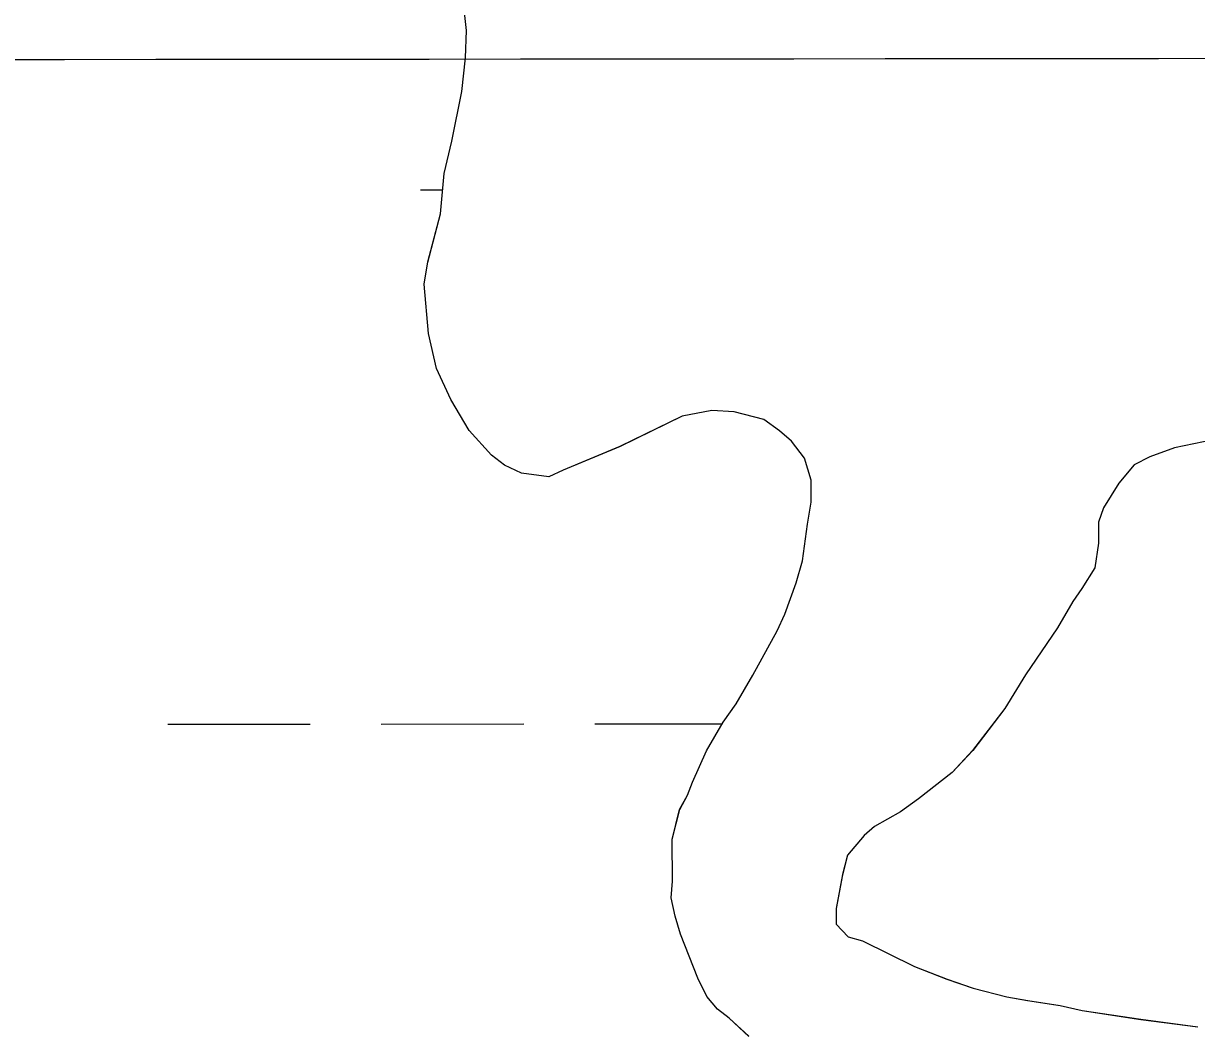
# Model space of a CAD drawing. Extents: x 3279314 to 3317160, y 734079 to 759431.
# Drawn here: x 3314413.6 to 3314677.3, y 745314.7 to 745541.3 of the extents above; entities that cross this region are included whole.
import ezdxf

# ---------------------------------------------------------------- set-up
doc = ezdxf.new("R2010")
doc.units = 0
for name, color, linetype in [('V-GRID-MAJR', 7, 'Continuous'), ('V-SITE-VEGE', 7, 'Continuous'), ('V-WETL-SWMP', 7, 'Continuous')]:
    doc.layers.add(name, color=color, linetype=linetype)

msp = doc.modelspace()

# ---------------------------------------------------------------- linework, layer by layer
at = {"layer": 'V-GRID-MAJR'}
msp.add_spline([(3283456.55, 745517.69), (3286079.77, 745517.97), (3291326.21, 745519.12), (3296572.65, 745521.02), (3301819.08, 745523.7), (3307065.52, 745527.13), (3312311.96, 745531.33), (3314935.18, 745533.71)], degree=3, dxfattribs=at)
at = {"layer": 'V-SITE-VEGE'}
for p, q in [((3314513.18, 745539.71), (3314512.25, 745548.46)), ((3314512.93, 745533.58), (3314513.18, 745539.71)), ((3314512.11, 745525.98), (3314512.93, 745533.58)), ((3314509.85, 745514.88), (3314512.11, 745525.98)), ((3314508.15, 745507.57), (3314509.85, 745514.88)), ((3314507.34, 745498.52), (3314508.15, 745507.57)), ((3314504.49, 745487.69), (3314507.34, 745498.52)), ((3314503.65, 745482.73), (3314504.49, 745487.69)), ((3314504.6, 745471.64), (3314503.65, 745482.73)), ((3314506.41, 745463.77), (3314504.6, 745471.64)), ((3314509.67, 745456.79), (3314506.41, 745463.77)), ((3314513.8, 745449.81), (3314509.67, 745456.79)), ((3314568.36, 745454.28), (3314561.65, 745453.06)), ((3314573.32, 745454.02), (3314568.36, 745454.28)), ((3314580.04, 745452.31), (3314573.32, 745454.02)), ((3314561.65, 745453.06), (3314547.69, 745446.25)), ((3314583.56, 745449.71), (3314580.04, 745452.31)), ((3314518.8, 745444.3), (3314513.8, 745449.81)), ((3314586.21, 745447.39), (3314583.56, 745449.71)), ((3314689.81, 745449.57), (3314672.33, 745445.95)), ((3314547.69, 745446.25), (3314534.88, 745440.91)), ((3314589.15, 745443.62), (3314586.21, 745447.39)), ((3314521.74, 745441.99), (3314518.8, 745444.3)), ((3314590.65, 745438.67), (3314589.15, 745443.62)), ((3314666.79, 745443.87), (3314663.3, 745442.09)), ((3314672.33, 745445.95), (3314666.79, 745443.87)), ((3314525.55, 745440.26), (3314521.74, 745441.99)), ((3314534.88, 745440.91), (3314531.68, 745439.43)), ((3314663.3, 745442.09), (3314659.83, 745437.98)), ((3314531.68, 745439.43), (3314525.55, 745440.26)), ((3314590.68, 745433.71), (3314590.65, 745438.67)), ((3314659.83, 745437.98), (3314656.37, 745432.41)), ((3314589.84, 745428.74), (3314590.68, 745433.71)), ((3314656.37, 745432.41), (3314655.22, 745429.19)), ((3314588.73, 745420.56), (3314589.84, 745428.74)), ((3314655.22, 745429.19), (3314655.25, 745424.52)), ((3314655.25, 745424.52), (3314654.42, 745418.97)), ((3314587.3, 745415.59), (3314588.73, 745420.56)), ((3314654.42, 745418.97), (3314651.53, 745414.28)), ((3314584.73, 745408.56), (3314587.3, 745415.59)), ((3314651.53, 745414.28), (3314649.51, 745411.35)), ((3314649.51, 745411.35), (3314646.04, 745405.48)), ((3314583, 745404.76), (3314584.73, 745408.56)), ((3314577.52, 745394.8), (3314583, 745404.76)), ((3314646.04, 745405.48), (3314638.82, 745394.93)), ((3314573.77, 745388.35), (3314577.52, 745394.8)), ((3314638.82, 745394.93), (3314634.2, 745387.31)), ((3314570.88, 745384.24), (3314573.77, 745388.35)), ((3314634.2, 745387.31), (3314626.97, 745377.91)), ((3314567.13, 745377.79), (3314570.88, 745384.24)), ((3314563.97, 745370.77), (3314567.13, 745377.79)), ((3314626.97, 745377.91), (3314622.33, 745372.92)), ((3314622.33, 745372.92), (3314614.79, 745367.03)), ((3314562.82, 745367.84), (3314563.97, 745370.77)), ((3314561.1, 745364.62), (3314562.82, 745367.84)), ((3314614.79, 745367.03), (3314610.72, 745364.08)), ((3314559.39, 745357.89), (3314561.1, 745364.62)), ((3314610.72, 745364.08), (3314604.9, 745360.83)), ((3314604.9, 745360.83), (3314602.58, 745358.77)), ((3314559.45, 745348.55), (3314559.39, 745357.89)), ((3314602.58, 745358.77), (3314598.82, 745354.37)), ((3314598.82, 745354.37), (3314597.68, 745349.98)), ((3314559.19, 745344.76), (3314559.45, 745348.55)), ((3314597.68, 745349.98), (3314596.27, 745342.39)), ((3314560.09, 745340.68), (3314559.19, 745344.76)), ((3314561.29, 745336.6), (3314560.09, 745340.68)), ((3314596.27, 745342.39), (3314596.3, 745338.88)), ((3314596.3, 745338.88), (3314598.95, 745335.98)), ((3314565.15, 745326.7), (3314561.29, 745336.6)), ((3314598.95, 745335.98), (3314602.16, 745335.13)), ((3314602.16, 745335.13), (3314613.88, 745329.37)), ((3314613.88, 745329.37), (3314621.2, 745326.5)), ((3314567.22, 745322.63), (3314565.15, 745326.7)), ((3314621.2, 745326.5), (3314627.05, 745324.5)), ((3314569.58, 745319.72), (3314567.22, 745322.63)), ((3314627.05, 745324.5), (3314634.65, 745322.51)), ((3314634.65, 745322.51), (3314639.33, 745321.67)), ((3314572.22, 745317.7), (3314569.58, 745319.72)), ((3314639.33, 745321.67), (3314646.63, 745320.55)), ((3314646.63, 745320.55), (3314651.6, 745319.42)), ((3314576.62, 745313.64), (3314572.22, 745317.7)), ((3314651.6, 745319.42), (3314664.75, 745317.46)), ((3314664.75, 745317.46), (3314677.6, 745315.8))]:
    msp.add_line(p, q, dxfattribs=at)
at = {"layer": 'V-WETL-SWMP'}
for p, q in [((3314513.18, 745539.71), (3314512.24, 745548.46)), ((3314513.18, 745539.71), (3314512.24, 745548.46)), ((3314512.93, 745533.58), (3314513.18, 745539.71)), ((3314512.93, 745533.58), (3314513.18, 745539.71)), ((3314512.11, 745525.99), (3314512.93, 745533.58)), ((3314512.11, 745525.99), (3314512.93, 745533.58)), ((3314509.85, 745514.88), (3314512.11, 745525.99)), ((3314509.85, 745514.88), (3314512.11, 745525.99)), ((3314508.15, 745507.57), (3314509.85, 745514.88)), ((3314508.15, 745507.57), (3314509.85, 745514.88)), ((3314507.33, 745498.52), (3314508.15, 745507.57)), ((3314507.33, 745498.52), (3314508.15, 745507.57)), ((3314502.82, 745503.91), (3314507.82, 745503.91)), ((3314504.49, 745487.7), (3314507.33, 745498.52)), ((3314504.49, 745487.7), (3314507.33, 745498.52)), ((3314503.65, 745482.73), (3314504.49, 745487.7)), ((3314503.65, 745482.73), (3314504.49, 745487.7)), ((3314504.6, 745471.64), (3314503.65, 745482.73)), ((3314504.6, 745471.64), (3314503.65, 745482.73)), ((3314506.41, 745463.77), (3314504.6, 745471.64)), ((3314506.41, 745463.77), (3314504.6, 745471.64)), ((3314509.66, 745456.79), (3314506.41, 745463.77)), ((3314509.66, 745456.79), (3314506.41, 745463.77)), ((3314513.8, 745449.81), (3314509.66, 745456.79)), ((3314513.8, 745449.81), (3314509.66, 745456.79)), ((3314568.35, 745454.28), (3314561.65, 745453.06)), ((3314568.35, 745454.28), (3314561.65, 745453.06)), ((3314573.32, 745454.02), (3314568.35, 745454.28)), ((3314573.32, 745454.02), (3314568.35, 745454.28)), ((3314580.04, 745452.32), (3314573.32, 745454.02)), ((3314580.04, 745452.32), (3314573.32, 745454.02)), ((3314561.65, 745453.06), (3314547.68, 745446.25)), ((3314561.65, 745453.06), (3314547.68, 745446.25)), ((3314583.56, 745449.71), (3314580.04, 745452.32)), ((3314583.56, 745449.71), (3314580.04, 745452.32)), ((3314518.8, 745444.3), (3314513.8, 745449.81)), ((3314518.8, 745444.3), (3314513.8, 745449.81)), ((3314586.2, 745447.4), (3314583.56, 745449.71)), ((3314586.2, 745447.4), (3314583.56, 745449.71)), ((3314689.81, 745449.57), (3314672.32, 745445.95)), ((3314689.81, 745449.57), (3314672.32, 745445.95)), ((3314547.68, 745446.25), (3314534.88, 745440.91)), ((3314547.68, 745446.25), (3314534.88, 745440.91)), ((3314589.15, 745443.62), (3314586.2, 745447.4)), ((3314589.15, 745443.62), (3314586.2, 745447.4)), ((3314521.73, 745441.99), (3314518.8, 745444.3)), ((3314521.73, 745441.99), (3314518.8, 745444.3)), ((3314590.64, 745438.67), (3314589.15, 745443.62)), ((3314590.64, 745438.67), (3314589.15, 745443.62)), ((3314666.79, 745443.87), (3314663.3, 745442.09)), ((3314666.79, 745443.87), (3314663.3, 745442.09)), ((3314672.32, 745445.95), (3314666.79, 745443.87)), ((3314672.32, 745445.95), (3314666.79, 745443.87)), ((3314525.54, 745440.26), (3314521.73, 745441.99)), ((3314525.54, 745440.26), (3314521.73, 745441.99)), ((3314534.88, 745440.91), (3314531.68, 745439.43)), ((3314534.88, 745440.91), (3314531.68, 745439.43)), ((3314663.3, 745442.09), (3314659.83, 745437.98)), ((3314663.3, 745442.09), (3314659.83, 745437.98)), ((3314531.68, 745439.43), (3314525.54, 745440.26)), ((3314531.68, 745439.43), (3314525.54, 745440.26)), ((3314590.68, 745433.71), (3314590.64, 745438.67)), ((3314590.68, 745433.71), (3314590.64, 745438.67)), ((3314659.83, 745437.98), (3314656.36, 745432.41)), ((3314659.83, 745437.98), (3314656.36, 745432.41)), ((3314589.84, 745428.74), (3314590.68, 745433.71)), ((3314589.84, 745428.74), (3314590.68, 745433.71)), ((3314656.36, 745432.41), (3314655.22, 745429.19)), ((3314656.36, 745432.41), (3314655.22, 745429.19)), ((3314588.72, 745420.56), (3314589.84, 745428.74)), ((3314588.72, 745420.56), (3314589.84, 745428.74)), ((3314655.22, 745429.19), (3314655.25, 745424.52)), ((3314655.22, 745429.19), (3314655.25, 745424.52)), ((3314655.25, 745424.52), (3314654.41, 745418.97)), ((3314655.25, 745424.52), (3314654.41, 745418.97)), ((3314587.3, 745415.59), (3314588.72, 745420.56)), ((3314587.3, 745415.59), (3314588.72, 745420.56)), ((3314654.41, 745418.97), (3314651.52, 745414.28)), ((3314654.41, 745418.97), (3314651.52, 745414.28)), ((3314584.72, 745408.57), (3314587.3, 745415.59)), ((3314584.72, 745408.57), (3314587.3, 745415.59)), ((3314651.52, 745414.28), (3314649.5, 745411.35)), ((3314651.52, 745414.28), (3314649.5, 745411.35)), ((3314649.5, 745411.35), (3314646.04, 745405.49)), ((3314649.5, 745411.35), (3314646.04, 745405.49)), ((3314583, 745404.76), (3314584.72, 745408.57)), ((3314583, 745404.76), (3314584.72, 745408.57)), ((3314577.52, 745394.8), (3314583, 745404.76)), ((3314577.52, 745394.8), (3314583, 745404.76)), ((3314646.04, 745405.49), (3314638.81, 745394.93)), ((3314646.04, 745405.49), (3314638.81, 745394.93)), ((3314573.77, 745388.35), (3314577.52, 745394.8)), ((3314573.77, 745388.35), (3314577.52, 745394.8)), ((3314638.81, 745394.93), (3314634.2, 745387.31)), ((3314638.81, 745394.93), (3314634.2, 745387.31)), ((3314570.88, 745384.24), (3314573.77, 745388.35)), ((3314570.88, 745384.24), (3314573.77, 745388.35)), ((3314634.2, 745387.31), (3314626.96, 745377.92)), ((3314634.2, 745387.31), (3314626.96, 745377.92)), ((3314446.03, 745383.81), (3314478.03, 745383.82)), ((3314494.03, 745383.83), (3314526.03, 745383.85)), ((3314542.03, 745383.86), (3314570.66, 745383.87)), ((3314567.13, 745377.8), (3314570.88, 745384.24)), ((3314567.13, 745377.8), (3314570.88, 745384.24)), ((3314563.97, 745370.77), (3314567.13, 745377.8)), ((3314563.97, 745370.77), (3314567.13, 745377.8)), ((3314626.96, 745377.92), (3314622.33, 745372.92)), ((3314626.96, 745377.92), (3314622.33, 745372.92)), ((3314622.33, 745372.92), (3314614.78, 745367.03)), ((3314622.33, 745372.92), (3314614.78, 745367.03)), ((3314562.82, 745367.84), (3314563.97, 745370.77)), ((3314562.82, 745367.84), (3314563.97, 745370.77)), ((3314561.09, 745364.62), (3314562.82, 745367.84)), ((3314561.09, 745364.62), (3314562.82, 745367.84)), ((3314614.78, 745367.03), (3314610.71, 745364.09)), ((3314614.78, 745367.03), (3314610.71, 745364.09)), ((3314559.39, 745357.89), (3314561.09, 745364.62)), ((3314559.39, 745357.89), (3314561.09, 745364.62)), ((3314610.71, 745364.09), (3314604.9, 745360.83)), ((3314610.71, 745364.09), (3314604.9, 745360.83)), ((3314604.9, 745360.83), (3314602.58, 745358.78)), ((3314604.9, 745360.83), (3314602.58, 745358.78)), ((3314559.45, 745348.55), (3314559.39, 745357.89)), ((3314559.45, 745348.55), (3314559.39, 745357.89)), ((3314602.58, 745358.78), (3314598.81, 745354.37)), ((3314602.58, 745358.78), (3314598.81, 745354.37)), ((3314598.81, 745354.37), (3314597.68, 745349.99)), ((3314598.81, 745354.37), (3314597.68, 745349.99)), ((3314559.18, 745344.76), (3314559.45, 745348.55)), ((3314559.18, 745344.76), (3314559.45, 745348.55)), ((3314597.68, 745349.99), (3314596.27, 745342.39)), ((3314597.68, 745349.99), (3314596.27, 745342.39)), ((3314560.09, 745340.68), (3314559.18, 745344.76)), ((3314560.09, 745340.68), (3314559.18, 745344.76)), ((3314561.28, 745336.6), (3314560.09, 745340.68)), ((3314561.28, 745336.6), (3314560.09, 745340.68)), ((3314596.27, 745342.39), (3314596.29, 745338.88)), ((3314596.27, 745342.39), (3314596.29, 745338.88)), ((3314596.29, 745338.88), (3314598.94, 745335.98)), ((3314596.29, 745338.88), (3314598.94, 745335.98)), ((3314565.15, 745326.7), (3314561.28, 745336.6)), ((3314565.15, 745326.7), (3314561.28, 745336.6)), ((3314598.94, 745335.98), (3314602.16, 745335.13)), ((3314598.94, 745335.98), (3314602.16, 745335.13)), ((3314602.16, 745335.13), (3314613.87, 745329.37)), ((3314602.16, 745335.13), (3314613.87, 745329.37)), ((3314613.87, 745329.37), (3314621.19, 745326.5)), ((3314613.87, 745329.37), (3314621.19, 745326.5)), ((3314567.22, 745322.63), (3314565.15, 745326.7)), ((3314567.22, 745322.63), (3314565.15, 745326.7)), ((3314621.19, 745326.5), (3314627.04, 745324.5)), ((3314621.19, 745326.5), (3314627.04, 745324.5)), ((3314569.57, 745319.73), (3314567.22, 745322.63)), ((3314569.57, 745319.73), (3314567.22, 745322.63)), ((3314627.04, 745324.5), (3314634.64, 745322.51)), ((3314627.04, 745324.5), (3314634.64, 745322.51)), ((3314634.64, 745322.51), (3314639.32, 745321.67)), ((3314634.64, 745322.51), (3314639.32, 745321.67)), ((3314572.21, 745317.7), (3314569.57, 745319.73)), ((3314572.21, 745317.7), (3314569.57, 745319.73)), ((3314639.32, 745321.67), (3314646.63, 745320.55)), ((3314639.32, 745321.67), (3314646.63, 745320.55)), ((3314646.63, 745320.55), (3314651.6, 745319.42)), ((3314646.63, 745320.55), (3314651.6, 745319.42)), ((3314576.62, 745313.65), (3314572.21, 745317.7)), ((3314576.62, 745313.65), (3314572.21, 745317.7)), ((3314651.6, 745319.42), (3314664.74, 745317.47)), ((3314651.6, 745319.42), (3314664.74, 745317.47)), ((3314664.74, 745317.47), (3314677.6, 745315.8)), ((3314664.74, 745317.47), (3314677.6, 745315.8))]:
    msp.add_line(p, q, dxfattribs=at)

doc.saveas('drawing.dxf')
